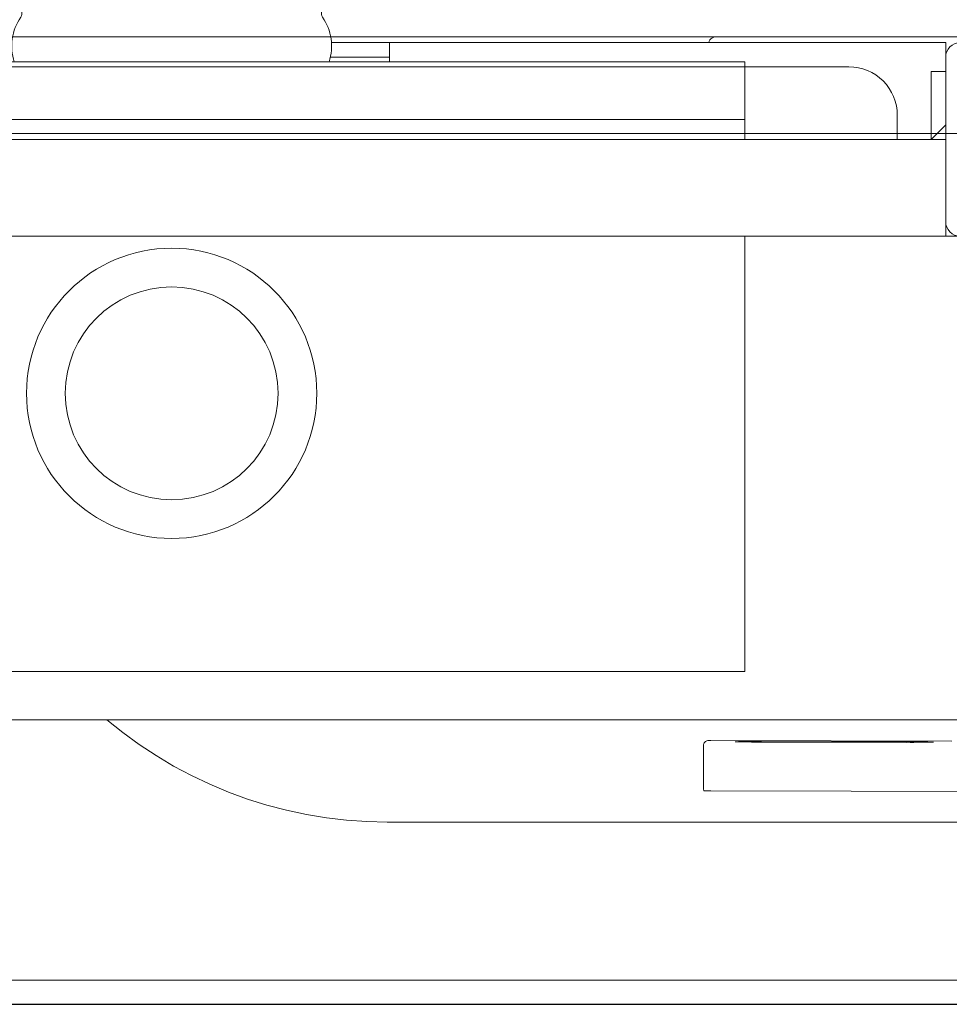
# Model space of a CAD drawing. Header units: millimetres. Extents: x 28291 to 177760, y -399809 to -170937.
# Tile 383 of 656: x 59373 to 59392, y -194641 to -194621. Entities that reach past the tile are written whole.
import ezdxf

# ---------------------------------------------------------------- set-up
doc = ezdxf.new("R2010")
doc.units = ezdxf.units.MM
doc.linetypes.add('DASHDOT', pattern=[25.4, 12.7, -6.35, 0, -6.35])
doc.layers.get('0').update_dxf_attribs({"lineweight": 0})
doc.layers.add('!! 0_ Istn-sciany', color=3, linetype='Continuous', lineweight=30)
doc.layers.add('0-osie-liniA', color=14, linetype='DASHDOT', lineweight=5)
doc.layers.add('!! 1_drzwi-linia - zrealizowane', color=7, linetype='Continuous', lineweight=5, true_color=0x7a7a7a)
doc.layers.add('!! 2 ZABUDOWA GK-MDF', color=7, linetype='Continuous', lineweight=13, true_color=0x7a7a7a)
doc.layers.add('!!_@ wypos sanit nd', color=7, linetype='Continuous', lineweight=0, plot=False)

# ---------------------------------------------------------------- blocks, each defined once
blk = doc.blocks.new('A$Cff2eaf8b')
for points in [[(-0.18941, 0.08863), (-0.04454, 0.08863), (-0.04035, 0.08853), (-0.03617, 0.08824), (-0.032, 0.08775), (-0.02786, 0.08707), (-0.02376, 0.08619), (-0.0197, 0.08513), (-0.0157, 0.08388), (-0.01176, 0.08244), (-0.00789, 0.08082), (-0.0041, 0.07902), (-0.0004, 0.07705), (0.0032, 0.0749), (0.0067, 0.0726), (0.01009, 0.07012), (0.01337, 0.0675)], [(-0.19839, 0.08237), (-0.11148, 0.08219)], [(-0.16124, 0.07188), (-0.11145, 0.07178), (-0.11127, 0.07178), (-0.11111, 0.07178), (-0.111, 0.07178), (-0.11083, 0.07179), (-0.11065, 0.07183), (-0.11049, 0.0719), (-0.11033, 0.072), (-0.1102, 0.07212), (-0.11009, 0.07227), (-0.11001, 0.07243), (-0.10996, 0.07261), (-0.10995, 0.07279), (-0.10997, 0.08178), (-0.10998, 0.08217)], [(-0.12195, 0.07209), (-0.15195, 0.07215)], [(-0.15195, 0.07205), (-0.12195, 0.07199)], [(0.16493, 0.0675), (-0.16477, 0.0675)], [(-0.11847, -0.0325), (-0.11847, 0.0575), (0.11153, 0.0575), (0.11153, -0.0325)], [(-0.16, -0.0355), (-0.16, -0.0325), (0.16, -0.0325), (0.16, -0.0355)], [(-0.16, -0.0485), (-0.16, -0.0365)], [(0.16, -0.0555), (0.157, -0.0525), (0.16, -0.0525), (-0.16, -0.0525), (-0.157, -0.0525), (-0.16, -0.0555)], [(-0.157, -0.0525), (-0.157, -0.0665), (-0.16, -0.0665)], [(0.10602, -0.0525), (0.10602, -0.05658), (-0.11847, -0.05658)], [(-0.045, -0.0725), (-0.045, -0.0685)], [(-0.03305, -0.0725), (-0.16, -0.0725), (-0.16, -0.0695)], [(-0.045, -0.0695), (-0.03283, -0.0695)]]:
    blk.add_lwpolyline(points)
for points in [[(-0.15993, -0.0325), (-0.17249, -0.0325, 0.405519), (-0.172, -0.032), (-0.172, -0.0313, 0.414214), (-0.1725, -0.0308), (-0.1875, -0.0308, 0.414214), (-0.188, -0.0313), (-0.188, -0.032, 0.405519), (-0.18751, -0.0325), (-0.19, -0.0325, -0.414214), (-0.2, -0.0225), (-0.2, 0.0575, -0.266001), (-0.19506, 0.06612)], [(-0.15, -0.0525), (-0.15, -0.0575, 0.414214), (-0.14, -0.0675), (-0.11847, -0.0675), (-0.11847, -0.0525)], [(-0.04, -0.0685), (-0.03255, -0.0685, 0.236962), (-0.03118, -0.07775, -0.154353), (-0.031, -0.07832), (-0.031, -0.08218), (0.031, -0.08218), (0.031, -0.07832, -0.154353), (0.03118, -0.07775, 0.236962), (0.03255, -0.0685), (0.04, -0.0685)], [(-0.1633, -0.0727, 0.412536), (-0.1623, -0.0737), (-0.11251, -0.0737), (-0.11222, -0.07367), (-0.11194, -0.07358), (-0.11168, -0.07345), (-0.11145, -0.07326), (-0.11126, -0.07304), (-0.11112, -0.07278), (-0.11104, -0.0725)]]:
    blk.add_lwpolyline(points, format="xyb")
blk.add_lwpolyline([(-0.2, -0.0695), (-0.2, -0.0355, -0.414214), (-0.197, -0.0325), (-0.163, -0.0325, -0.414214), (-0.16, -0.0355), (-0.16, -0.0695, -0.414214), (-0.163, -0.0725), (-0.197, -0.0725, -0.414214)], format="xyb", close=True)
blk.add_lwpolyline([(-0.11847, -0.0685), (0.11153, -0.0685), (0.11153, -0.0675), (-0.11847, -0.0675)], close=True)
for radius in [0.03, 0.022]:
    blk.add_circle((0, 0), radius)
for centre, major_axis, start_param, end_param in [((-0.11148, 0.08218), (-0.0015, 0), 3.141878, 4.712682), ((-0.15195, 0.0721), (0.0055, -0.00001), 1.571085, 4.712678), ((-0.12195, 0.07204), (0.0055, -0.00001), 4.712678, 7.854271)]:
    blk.add_ellipse(centre, major_axis=major_axis, ratio=0.008726, start_param=start_param, end_param=end_param)
blk = doc.blocks.new('BLOK OSI')
at = {"layer": '0-osie-liniA', "ltscale": 5}
blk.add_lwpolyline([(48639.25763, -194702.0883), (55442.2848, -194702.0883)], dxfattribs=at)

msp = doc.modelspace()

# ---------------------------------------------------------------- linework, layer by layer
at = {"layer": '!! 0_ Istn-sciany'}
msp.add_lwpolyline([(59317.56735, -194641.12813), (59477.56735, -194641.12813)], dxfattribs=at)
at = {"layer": '!! 2 ZABUDOWA GK-MDF'}
for points in [[(59317.56735, -194621.12813), (59418.56735, -194621.12813)], [(59317.56735, -194623.12813), (59418.56735, -194623.12813)]]:
    msp.add_lwpolyline(points, dxfattribs=at)

# ---------------------------------------------------------------- block references
at = {"layer": '!! 1_drzwi-linia - zrealizowane'}
msp.add_blockref('BLOK OSI', (8819.85593, 61.46017), dxfattribs=at)
at = {"layer": '!!_@ wypos sanit nd', "xscale": 100, "yscale": 100, "zscale": 100, "rotation": 180}
msp.add_blockref('A$Cff2eaf8b', (59375.78963, -194628.49768), dxfattribs=at)

doc.saveas('drawing.dxf')
